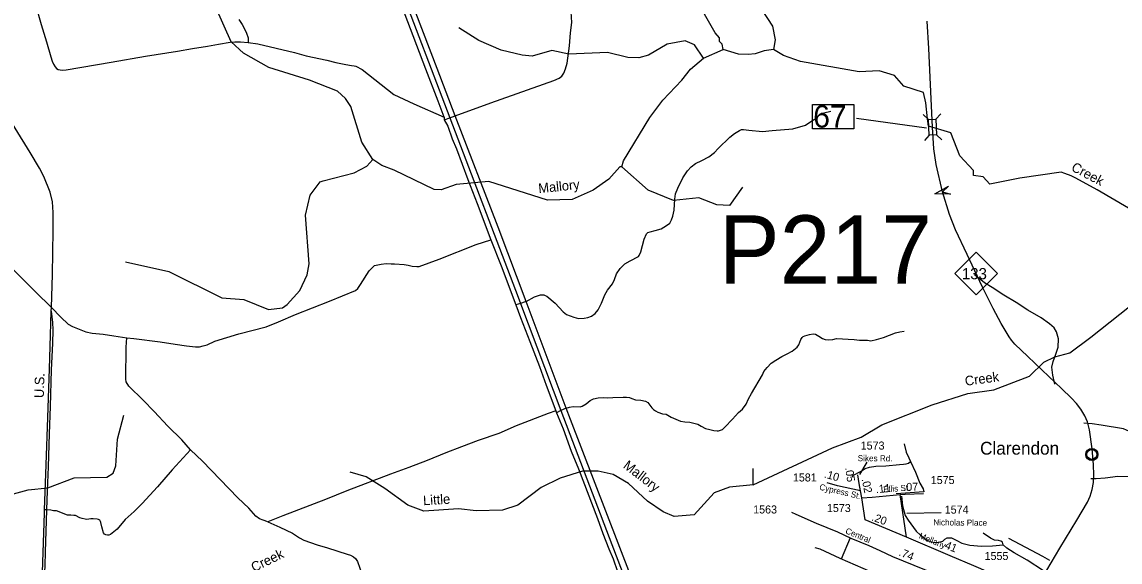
# Model space of a CAD drawing. Extents: x 2104537 to 2336408, y 34176 to 229611.
# Drawn here: x 2291229 to 2308375, y 148587 to 157014 of the extents above; entities that cross this region are included whole.
import ezdxf

# ---------------------------------------------------------------- set-up
doc = ezdxf.new("R2010")
doc.units = 0
for name, color, linetype in [('Exist Civil Demographics Community CELL', 7, 'Continuous'), ('Exist Civil Demographics Community Label', 7, 'Continuous'), ('Exist Hydrographic Creek Single Shore', 7, 'Continuous'), ('Exist Hydrographic Misc Water Feature', 7, 'Continuous'), ('Exist Railroad Mainline', 7, 'Continuous'), ('Exist Railroad Mainline Label', 7, 'Continuous'), ('Exist Railroad Siding', 7, 'Continuous'), ('Exist Road Non-System Type 51', 7, 'Continuous'), ('Exist Road Primary NC Attributed', 7, 'Continuous'), ('Exist Road Primary NC Shield CELL', 7, 'Continuous'), ('Exist Road Primary NC Shield Number Label', 7, 'Continuous'), ('Exist Road Primary NC Structure Standard Bridge CELL', 7, 'Continuous'), ('Exist Road Primary NC Structure Standard Bridge Number Label', 7, 'Continuous'), ('Exist Road Secondary Mileage Hundredths English Label', 7, 'Continuous'), ('Exist Road Secondary Structure Pipe Attributed CELL', 7, 'Continuous'), ('Exist Road Secondary Structure Pipe Number Label', 7, 'Continuous'), ('Exist Road Secondary Type 51 Attributed', 7, 'Continuous'), ('Exist Road Secondary Type 51 Label', 7, 'Continuous'), ('Exist Road Secondary Type 51 Number Label', 7, 'Continuous'), ('Exist Utilities Electrical Transmission Line', 7, 'Continuous'), ('Old_Level_32', 7, 'Continuous')]:
    doc.layers.add(name, color=color, linetype=linetype)

msp = doc.modelspace()

# ---------------------------------------------------------------- linework, layer by layer
at = {"layer": 'Exist Civil Demographics Community CELL'}
msp.add_lwpolyline([(2307858, 150278), (2307859, 150284), (2307860, 150290), (2307863, 150297), (2307866, 150303), (2307870, 150309), (2307873, 150314), (2307877, 150318), (2307882, 150323), (2307887, 150328), (2307893, 150331), (2307898, 150334), (2307903, 150337), (2307908, 150339), (2307914, 150341), (2307918, 150342), (2307923, 150343), (2307927, 150343), (2307934, 150344), (2307938, 150343), (2307944, 150343), (2307949, 150342), (2307954, 150341), (2307959, 150340), (2307964, 150338), (2307970, 150335), (2307977, 150332), (2307982, 150328), (2307987, 150324), (2307990, 150321), (2307994, 150317), (2307998, 150312), (2308001, 150307), (2308004, 150302), (2308007, 150297), (2308009, 150292), (2308010, 150287), (2308012, 150283), (2308013, 150277), (2308013, 150272), (2308014, 150266), (2308013, 150260), (2308013, 150254), (2308012, 150249), (2308010, 150243), (2308008, 150237), (2308006, 150232), (2308003, 150226), (2308000, 150220), (2307996, 150216), (2307992, 150211), (2307987, 150206), (2307982, 150202), (2307977, 150199), (2307972, 150196), (2307966, 150193), (2307958, 150190), (2307952, 150189), (2307946, 150187), (2307941, 150187), (2307937, 150187), (2307931, 150187), (2307927, 150187), (2307921, 150188), (2307916, 150189), (2307911, 150190), (2307906, 150192), (2307901, 150194), (2307897, 150196), (2307890, 150200), (2307885, 150205), (2307880, 150209), (2307876, 150214), (2307872, 150218), (2307869, 150222), (2307865, 150229), (2307864, 150233), (2307862, 150237), (2307859, 150245), (2307858, 150252), (2307857, 150257), (2307857, 150264), (2307857, 150268), (2307857, 150275)], close=True, dxfattribs=at)
for radius in [94.3, 76.7]:
    msp.add_circle((2307935, 150266), radius, dxfattribs=at)
at = {"layer": 'Exist Hydrographic Creek Single Shore'}
msp.add_line((2301872, 156449), (2302179, 156584), dxfattribs=at)
for points in [[(2302179, 156584), (2302162, 156666), (2302120, 156710), (2302119, 156765), (2302052, 156842), (2301865, 157174), (2301856, 157315), (2301711, 157521), (2301377, 157642), (2301175, 157807), (2301117, 157956), (2301107, 158090)], [(2296706, 154866), (2296537, 155138), (2296365, 155696), (2296280, 155819), (2296154, 155936), (2295719, 156105), (2295084, 156301), (2294690, 156529), (2294498, 156703), (2294259, 157242), (2293981, 157572), (2293856, 157680)], [(2302569, 156504), (2302420, 156512), (2302179, 156584)], [(2302966, 156582), (2302818, 156566), (2302677, 156515), (2302569, 156504)], [(2309360, 153611), (2308017, 154394), (2307686, 154575), (2307611, 154612), (2307515, 154647), (2307455, 154671), (2306813, 154579), (2306343, 154482), (2306236, 154595), (2306087, 154618), (2306086, 154694), (2305876, 154925), (2305734, 155283), (2305383, 155390), (2305369, 155502), (2305343, 155750), (2305307, 155912), (2304998, 156013), (2304854, 156178), (2304612, 156250), (2304304, 156238), (2303386, 156395), (2303118, 156493), (2302966, 156582)], [(2300597, 154751), (2300621, 154846), (2301031, 155524), (2301237, 155792), (2301533, 156104), (2301666, 156279), (2301872, 156449)], [(2300597, 154751), (2300564, 154752), (2300391, 154559), (2300151, 154389), (2299819, 154245), (2299436, 154233), (2298517, 154526), (2298008, 154480), (2297777, 154393), (2297667, 154401), (2297041, 154702), (2296847, 154775), (2296706, 154866)], [(2302649, 149793), (2303884, 150370), (2304332, 150535), (2304654, 150728), (2305443, 151039), (2305999, 151218), (2306406, 151274), (2306962, 151486), (2307185, 151705), (2307359, 151790), (2307591, 151852), (2307919, 152098), (2309004, 152956), (2309645, 153475)], [(2302649, 149793), (2302277, 149753), (2302036, 149669), (2301723, 149324), (2301415, 149298), (2301239, 149370), (2300996, 149535), (2300702, 149813), (2300459, 149952), (2300225, 150003), (2299984, 150007), (2299635, 149896), (2299336, 149751), (2298972, 149473), (2298731, 149395), (2298324, 149384), (2298048, 149415), (2297506, 149383), (2297257, 149473), (2296896, 149736), (2296603, 149919), (2296352, 149989)]]:
    msp.add_lwpolyline(points, dxfattribs=at)
at = {"layer": 'Exist Hydrographic Misc Water Feature'}
msp.add_line((2302649, 149793), (2302646, 150048), dxfattribs=at)
for points in [[(2302783, 157205), (2302949, 156948), (2302989, 156735), (2302966, 156582)], [(2301872, 156449), (2301729, 156655), (2301586, 156720), (2301304, 156666), (2301013, 156498), (2300864, 156455), (2300688, 156462), (2300371, 156540), (2299771, 156512), (2299505, 156567), (2299198, 156481), (2299039, 156497), (2298713, 156575), (2298363, 156723), (2298053, 156920)], [(2295934, 154533), (2296415, 154662), (2296615, 154766), (2296706, 154866)], [(2302482, 154436), (2302277, 154152), (2302077, 154159), (2301800, 154272), (2301402, 154227), (2301009, 154389), (2300597, 154751)], [(2292847, 153271), (2293524, 153120), (2294352, 152711), (2294694, 152681), (2295078, 152526), (2295295, 152555), (2295369, 152606), (2295566, 152822), (2295682, 153066), (2295712, 153242), (2295655, 153998), (2295727, 154314), (2295885, 154518), (2295934, 154533)], [(2290400, 148024), (2290389, 148273), (2290477, 148716), (2290637, 149096), (2290694, 149269), (2290734, 149380), (2290891, 149596), (2291324, 149716), (2291631, 149746), (2292046, 149899), (2292553, 149912), (2292654, 149972), (2292693, 150089), (2292723, 150505), (2292819, 150881)]]:
    msp.add_lwpolyline(points, dxfattribs=at)
at = {"layer": 'Exist Railroad Mainline'}
for points in [[(2291687, 152504), (2291689, 152559), (2291706, 153073), (2291718, 153761), (2291718, 154040), (2291704, 154206), (2291671, 154358), (2291572, 154605), (2291501, 154732), (2291357, 154979), (2290889, 155735), (2290312, 156684), (2289871, 157410)], [(2291541, 148094), (2291552, 148428), (2291581, 149350), (2291583, 149403), (2291607, 150106), (2291632, 150840), (2291657, 151600), (2291676, 152126), (2291687, 152504)]]:
    msp.add_lwpolyline(points, dxfattribs=at)
at = {"layer": 'Exist Railroad Siding'}
msp.add_lwpolyline([(2291687, 152504), (2291705, 152323), (2291712, 152212), (2291704, 151998), (2291688, 151586), (2291670, 151016), (2291654, 150590), (2291637, 150072), (2291624, 149696), (2291613, 149401), (2291606, 149232), (2291593, 148744), (2291587, 148526), (2291578, 148346), (2291565, 148238), (2291541, 148094)], dxfattribs=at)
at = {"layer": 'Exist Road Non-System Type 51'}
for p, q in [((2297821, 155527), (2297823, 155485)), ((2297823, 155485), (2297911, 155517)), ((2297911, 155517), (2297996, 155548)), ((2299012, 152623), (2298939, 152601)), ((2299564, 150947), (2299578, 150916)), ((2291613, 149401), (2291583, 149403)), ((2304161, 148963), (2304023, 148634))]:
    msp.add_line(p, q, dxfattribs=at)
for points in [[(2297821, 155527), (2297730, 155776), (2297537, 156275), (2297057, 157540), (2296007, 160292), (2295671, 161181), (2295366, 161975), (2295164, 162530), (2295142, 162598), (2295131, 162751), (2295005, 163076), (2294926, 163267)], [(2297996, 155548), (2298550, 155751), (2299535, 156100), (2299619, 156139), (2299658, 156170), (2299692, 156214), (2299719, 156285), (2299744, 156371), (2299780, 156644), (2299795, 156846), (2299817, 157008), (2299805, 157174), (2299789, 157312), (2299775, 157471), (2299750, 157643), (2299727, 157759), (2299704, 157828), (2299650, 157932), (2299552, 158054), (2299122, 158650), (2298978, 158834), (2298948, 158859)], [(2291265, 157914), (2291528, 156974), (2291613, 156703), (2291680, 156469), (2291703, 156401), (2291720, 156358), (2291749, 156315), (2291771, 156289), (2291797, 156273), (2291827, 156266), (2291857, 156264), (2291920, 156269), (2292624, 156385), (2293161, 156478), (2293660, 156559), (2293891, 156600), (2294129, 156637), (2294296, 156669), (2294482, 156698), (2294552, 156703), (2294642, 156702), (2294764, 156694)], [(2294617, 157054), (2294669, 156972), (2294703, 156905), (2294734, 156837), (2294761, 156765), (2294764, 156694)], [(2294764, 156694), (2294912, 156674), (2295484, 156537), (2295669, 156488), (2295990, 156418), (2296129, 156380), (2296287, 156348), (2296373, 156335), (2296415, 156332), (2296444, 156324), (2296542, 156270), (2297034, 155882), (2297346, 155737), (2297821, 155527)], [(2299102, 152654), (2299235, 152725), (2299325, 152754), (2299350, 152757), (2299377, 152755), (2299400, 152748), (2299423, 152737), (2299557, 152627), (2299616, 152558), (2299679, 152491), (2299731, 152452), (2299844, 152407), (2299920, 152386), (2300006, 152391), (2300066, 152404), (2300122, 152425), (2300179, 152464), (2300226, 152522), (2300281, 152625), (2300329, 152756), (2300372, 152828), (2300451, 152927), (2300482, 152994), (2300511, 153084), (2300570, 153169), (2300641, 153238), (2300726, 153289), (2300855, 153355), (2300867, 153369), (2300894, 153429), (2300946, 153626), (2300982, 153710), (2300991, 153719), (2301004, 153727), (2301040, 153739), (2301118, 153758), (2301211, 153787), (2301295, 153837), (2301346, 153877), (2301373, 153924), (2301395, 153982), (2301415, 154076), (2301423, 154250), (2301434, 154332), (2301469, 154421), (2301549, 154582), (2301623, 154689), (2301680, 154751), (2301747, 154804), (2301847, 154852), (2301954, 154909), (2302045, 154979), (2302098, 155037), (2302282, 155214), (2302355, 155273), (2302432, 155322), (2302467, 155334), (2302496, 155336), (2302580, 155324), (2302795, 155304), (2302946, 155319), (2303267, 155344), (2303463, 155404), (2303545, 155463), (2303617, 155504), (2303715, 155592), (2303749, 155597), (2303862, 155624)], [(2297823, 155485), (2297877, 155388), (2297947, 155193), (2298012, 155034), (2298192, 154558), (2298339, 154180), (2298551, 153615)], [(2289281, 154960), (2289457, 154800), (2289774, 154492), (2289980, 154269), (2290729, 153519), (2290913, 153346), (2291092, 153152), (2291286, 152961), (2291457, 152786), (2291676, 152572), (2291689, 152559)], [(2292865, 152083), (2292977, 152074), (2293388, 152022), (2293623, 151985), (2293797, 151961), (2293941, 151945), (2294003, 151946), (2294061, 151959), (2294121, 151976), (2294242, 152035), (2294617, 152148), (2295040, 152259), (2295237, 152337), (2295503, 152448), (2296030, 152655), (2296438, 152826), (2296473, 152853), (2296518, 152918), (2296649, 153129), (2296706, 153190), (2296732, 153213), (2296836, 153236), (2296918, 153243), (2296992, 153238), (2297044, 153241), (2297198, 153229), (2297262, 153218), (2297320, 153205), (2297397, 153196), (2297430, 153199), (2297743, 153312), (2298324, 153540), (2298551, 153615)], [(2298551, 153615), (2298711, 153208), (2298939, 152601)], [(2307356, 151363), (2307326, 151502), (2307311, 151629), (2307332, 151718), (2307371, 151829), (2307407, 151941), (2307414, 152069), (2307384, 152178), (2307349, 152242), (2307275, 152305), (2307143, 152400), (2306938, 152518), (2306753, 152637), (2306561, 152751), (2306378, 152872), (2306257, 152946), (2306203, 152989), (2306102, 153066)], [(2298939, 152601), (2299012, 152402), (2299161, 152028), (2299308, 151640), (2299412, 151347), (2299564, 150947)], [(2299102, 152654), (2299085, 152645), (2299012, 152623)], [(2291689, 152559), (2291836, 152407), (2291950, 152300), (2292020, 152263), (2292225, 152180), (2292328, 152158), (2292500, 152141), (2292662, 152118), (2292865, 152083)], [(2299729, 150988), (2299778, 151004), (2299838, 151013), (2299945, 151007), (2299975, 151017), (2300037, 151058), (2300102, 151107), (2300155, 151135), (2300225, 151150), (2300311, 151154), (2300377, 151150), (2300455, 151152), (2300615, 151158), (2300669, 151162), (2300717, 151155), (2300753, 151138), (2300811, 151117), (2300892, 151114), (2300964, 151096), (2301003, 151077), (2301064, 150992), (2301092, 150966), (2301122, 150945), (2301158, 150925), (2301233, 150898), (2301289, 150893), (2301367, 150850), (2301513, 150786), (2301581, 150775), (2301657, 150768), (2301781, 150739), (2301834, 150708), (2301904, 150673), (2301968, 150654), (2302035, 150641), (2302085, 150636), (2302105, 150636), (2302138, 150643), (2302166, 150655), (2302202, 150689), (2302326, 150819), (2302417, 150920), (2302478, 150973), (2302539, 151048), (2302576, 151134), (2302622, 151219), (2302793, 151508), (2302815, 151559), (2302864, 151625), (2302929, 151692), (2303002, 151739), (2303093, 151792), (2303178, 151838), (2303258, 151877), (2303336, 151938), (2303358, 151975), (2303391, 152060), (2303412, 152093), (2303425, 152105), (2303453, 152117), (2303528, 152137), (2303584, 152146), (2303618, 152141), (2303673, 152113), (2303728, 152077), (2303773, 152057), (2303821, 152053), (2303891, 152062), (2303947, 152074), (2304225, 152059), (2304306, 152050), (2304434, 152049), (2304486, 152041), (2304571, 152061), (2304680, 152093), (2304869, 152164), (2304935, 152181), (2305006, 152192)], [(2293859, 150338), (2293724, 150493), (2293508, 150705), (2293292, 150935), (2293120, 151113), (2292899, 151329), (2292855, 151397), (2292850, 151438), (2292859, 151938), (2292865, 152083)], [(2299564, 150947), (2299446, 150906), (2298945, 150713), (2298677, 150594), (2298354, 150485), (2298093, 150383), (2297850, 150292), (2297558, 150172), (2297270, 150063), (2296985, 149960), (2296302, 149697), (2295968, 149563), (2295302, 149308), (2295069, 149213)], [(2299645, 150951), (2299634, 150946), (2299578, 150916)], [(2299578, 150916), (2299678, 150665), (2299807, 150317), (2299918, 150040), (2300215, 149269), (2300302, 149030), (2300394, 148795), (2300462, 148636), (2300530, 148441)], [(2299729, 150988), (2299728, 150987), (2299645, 150951)], [(2309462, 150414), (2309397, 150387), (2309281, 150372), (2309164, 150370), (2309051, 150373), (2308921, 150384), (2308834, 150413), (2308740, 150465), (2308523, 150622), (2308428, 150663), (2308083, 150723), (2307942, 150745), (2307812, 150756)], [(2305005, 150434), (2305036, 150304), (2305078, 150212), (2305105, 150154)], [(2293859, 150338), (2293576, 150028), (2293344, 149761), (2293105, 149501), (2292980, 149376), (2292840, 149252), (2292715, 149099), (2292611, 149015), (2292587, 149007), (2292563, 149005), (2292539, 149012), (2292519, 149024), (2292504, 149045), (2292477, 149134), (2292462, 149203), (2292456, 149222), (2292444, 149239), (2292423, 149250), (2292406, 149255), (2292341, 149261), (2292306, 149259), (2292242, 149250), (2292217, 149254), (2292171, 149265), (2292135, 149279), (2292067, 149312), (2292039, 149312), (2291993, 149319), (2291943, 149320), (2291768, 149386), (2291724, 149387), (2291682, 149397), (2291613, 149401)], [(2295069, 149213), (2294995, 149238), (2294938, 149260), (2294882, 149305), (2294771, 149427), (2294600, 149590), (2294049, 150159), (2293859, 150338)], [(2304191, 149933), (2304333, 150004), (2304394, 150046), (2304464, 150066), (2304560, 150081), (2304717, 150089), (2304932, 150108), (2304994, 150116), (2305036, 150119), (2305071, 150131), (2305105, 150154)], [(2305105, 150154), (2305182, 149989), (2305251, 149820), (2305301, 149727), (2305314, 149683), (2304878, 149651)], [(2307918, 149892), (2308004, 149892), (2308144, 149903), (2308339, 149929), (2308577, 149922), (2308637, 149909), (2308715, 149872), (2309000, 149701), (2309038, 149700), (2309071, 149720), (2309213, 149866), (2309294, 149959), (2309458, 150093), (2309521, 150140)], [(2304962, 149616), (2304980, 149464), (2305018, 149314), (2305067, 149240), (2305192, 149068), (2305258, 149009), (2305359, 148929), (2305426, 148900), (2305481, 148892), (2305545, 148896), (2305606, 148913), (2305637, 148944), (2305678, 148965), (2305742, 148964), (2305828, 148923), (2305905, 148881), (2306032, 148853), (2306211, 148835), (2306385, 148838), (2306552, 148856)], [(2295069, 149213), (2295258, 149131), (2295453, 149036), (2295564, 148966), (2295631, 148927), (2295838, 148857), (2296000, 148810), (2296306, 148710), (2296360, 148696), (2296406, 148671), (2296435, 148643), (2296468, 148598), (2296544, 148387), (2296724, 147853), (2296782, 147668), (2296853, 147481), (2296897, 147328), (2296963, 147133)], [(2306552, 148856), (2306539, 148895), (2306512, 148914), (2306480, 148923), (2306414, 148929), (2306350, 148958), (2306239, 149040)], [(2307179, 148451), (2306924, 148615), (2306723, 148729), (2306607, 148802), (2306552, 148856)], [(2306632, 148959), (2307166, 148680), (2307276, 148614)], [(2304606, 148382), (2304005, 148641), (2303691, 148790), (2303613, 148808)]]:
    msp.add_lwpolyline(points, dxfattribs=at)
at = {"layer": 'Exist Road Primary NC Attributed'}
for points in [[(2305447, 155370), (2305425, 155814), (2305388, 156601), (2305362, 157027)], [(2307233, 148462), (2307436, 148806), (2307700, 149243), (2307866, 149521), (2307909, 149613), (2307942, 149718), (2307960, 149829), (2307968, 149945), (2307960, 150109), (2307938, 150351), (2307899, 150652), (2307866, 150773), (2307823, 150869), (2307764, 150970), (2307698, 151062), (2307618, 151142), (2307463, 151293), (2307264, 151482), (2306934, 151793), (2306734, 151986), (2306680, 152047), (2306642, 152102), (2306519, 152307), (2306392, 152543), (2306230, 152877), (2305990, 153385), (2305804, 153770), (2305710, 154010), (2305601, 154363), (2305503, 154788), (2305466, 155036), (2305447, 155370)]]:
    msp.add_lwpolyline(points, dxfattribs=at)
at = {"layer": 'Exist Road Primary NC Shield CELL'}
msp.add_lwpolyline([(2305797, 153089), (2306130, 153422), (2306463, 153089), (2306130, 152756)], close=True, dxfattribs=at)
at = {"layer": 'Exist Road Primary NC Structure Standard Bridge CELL'}
for p, q in [((2305299, 155570), (2305383, 155494)), ((2305575, 155583), (2305498, 155499)), ((2305396, 155246), (2305320, 155163)), ((2305509, 155252), (2305593, 155175))]:
    msp.add_line(p, q, dxfattribs=at)
msp.add_lwpolyline([(2305498, 155499), (2305510, 155252), (2305394, 155246), (2305383, 155494)], close=True, dxfattribs=at)
at = {"layer": 'Exist Road Primary NC Structure Standard Bridge Number Label'}
msp.add_line((2305355, 155357), (2304262, 155506), dxfattribs=at)
msp.add_lwpolyline([(2303572, 155728), (2304217, 155728), (2304217, 155346), (2303572, 155346)], close=True, dxfattribs=at)
at = {"layer": 'Exist Road Secondary Structure Pipe Attributed CELL'}
msp.add_lwpolyline([(2305727, 154328), (2305483, 154334), (2305697, 154451), (2305601, 154363)], close=True, dxfattribs=at)
at = {"layer": 'Exist Road Secondary Type 51 Attributed'}
msp.add_line((2304341, 149589), (2304321, 149699), dxfattribs=at)
for points in [[(2304321, 149699), (2304304, 149812), (2304282, 149947)], [(2304321, 149699), (2303965, 149778), (2303802, 149825)], [(2304341, 149589), (2304503, 149601), (2304942, 149642)], [(2304395, 149248), (2304341, 149589)], [(2304942, 149642), (2305022, 149646), (2305305, 149655)], [(2305039, 148974), (2304942, 149642)], [(2306839, 147806), (2306548, 147935), (2305774, 148268), (2305326, 148466), (2304827, 148668), (2304628, 148762), (2304456, 148839), (2304176, 148957), (2303967, 149051), (2303634, 149190), (2303319, 149331), (2303250, 149361)], [(2305039, 148974), (2304395, 149248)], [(2307023, 148120), (2306870, 148190), (2306550, 148330), (2306094, 148529), (2305723, 148682), (2305039, 148974)]]:
    msp.add_lwpolyline(points, dxfattribs=at)
at = {"layer": 'Exist Road Secondary Type 51 Number Label'}
for p, q in [((2304310, 149954), (2304425, 150145)), ((2305047, 149352), (2305582, 149361))]:
    msp.add_line(p, q, dxfattribs=at)
at = {"layer": 'Exist Utilities Electrical Transmission Line'}
for p, q in [((2299012, 152623), (2299645, 150951)), ((2299729, 150988), (2299102, 152654))]:
    msp.add_line(p, q, dxfattribs=at)
for points in [[(2294966, 163276), (2295564, 161696), (2297095, 157664), (2297911, 155517)], [(2297996, 155548), (2297712, 156286), (2296688, 158966), (2296026, 160724), (2295332, 162556), (2295049, 163295)], [(2297911, 155517), (2298975, 152719), (2299012, 152623)], [(2299102, 152654), (2298665, 153814), (2297996, 155548)], [(2299645, 150951), (2300396, 148971), (2301176, 146944), (2301164, 146797)], [(2301241, 146619), (2301272, 146964), (2301207, 147148), (2300730, 148381), (2299796, 150811), (2299729, 150988)]]:
    msp.add_lwpolyline(points, dxfattribs=at)

# ---------------------------------------------------------------- texts
at = {"layer": 'Exist Civil Demographics Community Label'}
msp.add_text('Clarendon', height=200, dxfattribs=at).set_placement((2306190, 150263))
at = {"layer": 'Exist Railroad Mainline Label'}
msp.add_text('U.S.', height=150, rotation=88.101, dxfattribs=at).set_placement((2291570, 151144))
at = {"layer": 'Exist Road Primary NC Shield Number Label'}
msp.add_text('133', height=175, dxfattribs=at).set_placement((2305906, 152999))
at = {"layer": 'Exist Road Primary NC Structure Standard Bridge Number Label'}
msp.add_text('67', height=350, dxfattribs=at).set_placement((2303585, 155366))
at = {"layer": 'Exist Road Secondary Mileage Hundredths English Label'}
for s, rotation, p in [('.05', 279.0769, (2304081, 150057)), ('.10', 343.9969, (2303746, 149908)), ('.02', 281.3142, (2304340, 149881)), ('.11', 5.2782, (2304567, 149661)), ('.07', 1.8995, (2304993, 149694)), ('.20', 339.6555, (2304487, 149240)), ('.41', 337.3117, (2305585, 148823)), ('.74', 337.9311, (2304911, 148693))]:
    msp.add_text(s, height=125, rotation=rotation, dxfattribs=at).set_placement(p)
at = {"layer": 'Exist Road Secondary Structure Pipe Number Label'}
msp.add_text('P217', height=1066.3, dxfattribs=at).set_placement((2302109, 152930))
at = {"layer": 'Exist Road Secondary Type 51 Label'}
for s, rotation, p in [('Sikes Rd.', 359.5716, (2304279, 150161)), ('Cypress St.', 347.0054, (2303674, 149716)), ('Ellis St.', 4.1813, (2304682, 149673)), ('Nicholas Place', 359.6088, (2305459, 149159)), ('Central', 337.542, (2304078, 149038)), ('Mellany', 337.9034, (2305226, 148961))]:
    msp.add_text(s, height=95, rotation=rotation, dxfattribs=at).set_placement(p)
at = {"layer": 'Exist Road Secondary Type 51 Number Label'}
for s, p in [('1573', (2304326, 150342)), ('1581', (2303267, 149844)), ('1575', (2305420, 149804)), ('1563', (2302647, 149345)), ('1573', (2303798, 149367)), ('1574', (2305638, 149343)), ('1555', (2306260, 148619))]:
    msp.add_text(s, height=125, dxfattribs=at).set_placement(p)
at = {"layer": 'Old_Level_32'}
for s, rotation, p in [('Creek', 331.9979, (2307601, 154702)), ('Mallory', 5.8, (2299300, 154342)), ('Creek', 7.7653, (2305963, 151336)), ('Mallory', 322.2373, (2300606, 150068)), ('Little', 3.4046, (2297497, 149473)), ('Creek', 26.2953, (2294853, 148427))]:
    msp.add_text(s, height=150, rotation=rotation, dxfattribs=at).set_placement(p)

doc.saveas('drawing.dxf')
